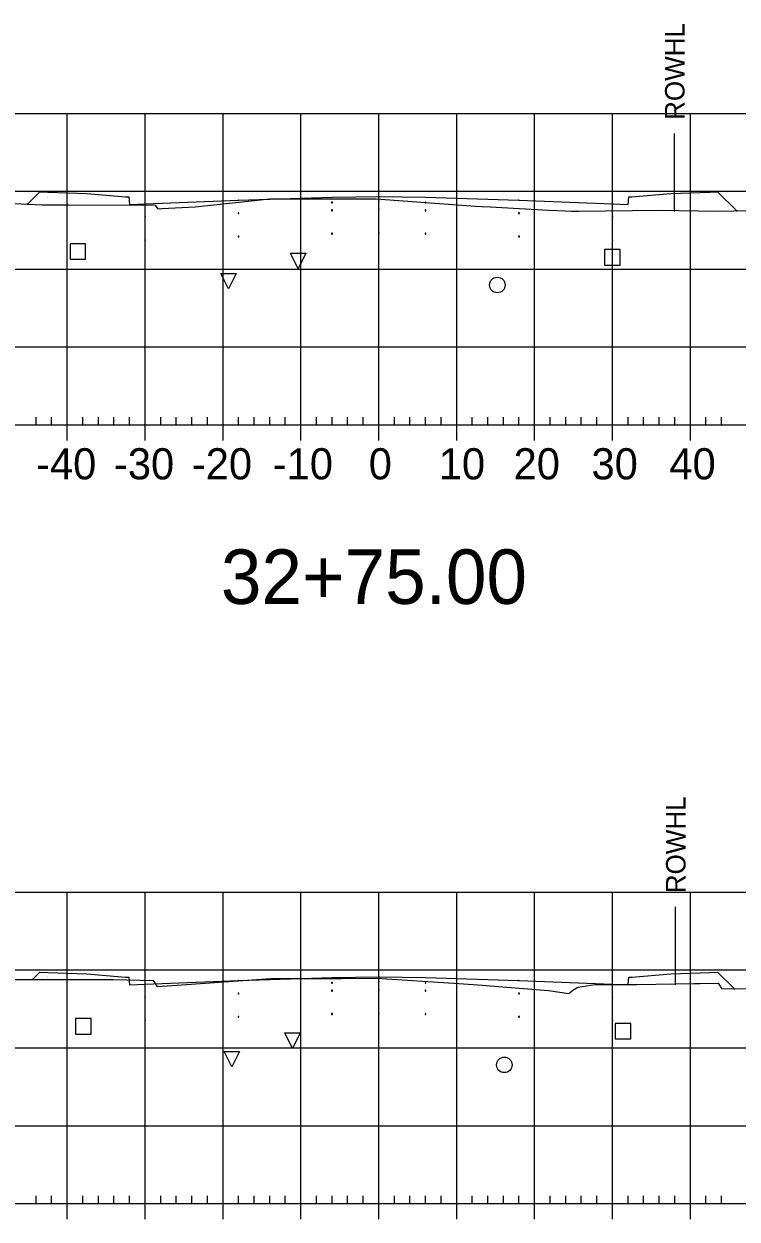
# Model space of a CAD drawing. Extents: x 708103 to 717568, y 374476 to 378707.
# Drawn here: x 710656.4 to 710748, y 377342.6 to 377496.1 of the extents above; entities that cross this region are included whole.
import ezdxf

# ---------------------------------------------------------------- set-up
doc = ezdxf.new("R2010")
doc.units = 0
for name, color, linetype in [('1', 7, 'Continuous'), ('10', 7, 'Continuous'), ('13', 7, 'Continuous'), ('14', 7, 'Continuous'), ('22', 7, 'Continuous'), ('4', 7, 'Continuous'), ('57', 7, 'Continuous'), ('Existing', 7, 'Continuous'), ('XS_Right_of_Way', 7, 'Continuous')]:
    doc.layers.add(name, color=color, linetype=linetype)

msp = doc.modelspace()

# ---------------------------------------------------------------- linework, layer by layer
for points in [[(710695.93, 377473.13), (710696.03, 377473.13), (710696.03, 377473.23), (710695.93, 377473.23)], [(710701.93, 377473.25), (710702.03, 377473.25), (710702.03, 377473.35), (710701.93, 377473.35)], [(710701.93, 377472.25), (710702.03, 377472.25), (710702.03, 377472.35), (710701.93, 377472.35)], [(710707.93, 377473.13), (710708.03, 377473.13), (710708.03, 377473.23), (710707.93, 377473.23)], [(710671.93, 377471.29), (710672.03, 377471.29), (710672.03, 377471.39), (710671.93, 377471.39)], [(710683.93, 377471.77), (710684.03, 377471.77), (710684.03, 377471.87), (710683.93, 377471.87)], [(710695.93, 377472.13), (710696.03, 377472.13), (710696.03, 377472.23), (710695.93, 377472.23)], [(710707.93, 377472.13), (710708.03, 377472.13), (710708.03, 377472.23), (710707.93, 377472.23)], [(710719.93, 377471.77), (710720.03, 377471.77), (710720.03, 377471.87), (710719.93, 377471.87)], [(710731.93, 377471.29), (710732.03, 377471.29), (710732.03, 377471.39), (710731.93, 377471.39)], [(710695.93, 377469.13), (710696.03, 377469.13), (710696.03, 377469.23), (710695.93, 377469.23)], [(710701.93, 377469.25), (710702.03, 377469.25), (710702.03, 377469.35), (710701.93, 377469.35)], [(710707.93, 377469.13), (710708.03, 377469.13), (710708.03, 377469.23), (710707.93, 377469.23)], [(710671.93, 377468.29), (710672.03, 377468.29), (710672.03, 377468.39), (710671.93, 377468.39)], [(710683.93, 377468.77), (710684.03, 377468.77), (710684.03, 377468.87), (710683.93, 377468.87)], [(710719.93, 377468.77), (710720.03, 377468.77), (710720.03, 377468.87), (710719.93, 377468.87)], [(710731.93, 377468.29), (710732.03, 377468.29), (710732.03, 377468.39), (710731.93, 377468.39)], [(710695.93, 377372.92), (710696.03, 377372.92), (710696.03, 377373.02), (710695.93, 377373.02)], [(710701.93, 377373.04), (710702.03, 377373.04), (710702.03, 377373.14), (710701.93, 377373.14)], [(710707.93, 377372.92), (710708.03, 377372.92), (710708.03, 377373.02), (710707.93, 377373.02)], [(710671.93, 377371.08), (710672.03, 377371.08), (710672.03, 377371.18), (710671.93, 377371.18)], [(710683.93, 377371.56), (710684.03, 377371.56), (710684.03, 377371.66), (710683.93, 377371.66)], [(710695.93, 377371.92), (710696.03, 377371.92), (710696.03, 377372.02), (710695.93, 377372.02)], [(710701.93, 377372.04), (710702.03, 377372.04), (710702.03, 377372.14), (710701.93, 377372.14)], [(710707.93, 377371.92), (710708.03, 377371.92), (710708.03, 377372.02), (710707.93, 377372.02)], [(710719.93, 377371.56), (710720.03, 377371.56), (710720.03, 377371.66), (710719.93, 377371.66)], [(710731.93, 377371.08), (710732.03, 377371.08), (710732.03, 377371.18), (710731.93, 377371.18)], [(710671.93, 377368.08), (710672.03, 377368.08), (710672.03, 377368.18), (710671.93, 377368.18)], [(710683.93, 377368.56), (710684.03, 377368.56), (710684.03, 377368.66), (710683.93, 377368.66)], [(710695.93, 377368.92), (710696.03, 377368.92), (710696.03, 377369.02), (710695.93, 377369.02)], [(710701.93, 377369.04), (710702.03, 377369.04), (710702.03, 377369.14), (710701.93, 377369.14)], [(710707.93, 377368.92), (710708.03, 377368.92), (710708.03, 377369.02), (710707.93, 377369.02)], [(710719.93, 377368.56), (710720.03, 377368.56), (710720.03, 377368.66), (710719.93, 377368.66)], [(710731.93, 377368.08), (710732.03, 377368.08), (710732.03, 377368.18), (710731.93, 377368.18)]]:
    msp.add_lwpolyline(points, close=True)
at = {"layer": '1'}
for points in [[(710691.63, 377464.66), (710690.63, 377466.66), (710692.63, 377466.66)], [(710682.69, 377462.08), (710681.69, 377464.08), (710683.69, 377464.08)], [(710690.9, 377364.54), (710689.9, 377366.54), (710691.9, 377366.54)], [(710683.11, 377362.17), (710682.11, 377364.17), (710684.11, 377364.17)]]:
    msp.add_lwpolyline(points, close=True, dxfattribs=at)
at = {"layer": '10'}
for points in [[(710662.34, 377465.89), (710664.34, 377465.89), (710664.34, 377467.89), (710662.34, 377467.89)], [(710663.06, 377366.39), (710665.06, 377366.39), (710665.06, 377368.39), (710663.06, 377368.39)]]:
    msp.add_lwpolyline(points, close=True, dxfattribs=at)
at = {"layer": '13'}
for centre in [(710717.2, 377462.59), (710718.1, 377362.44)]:
    msp.add_circle(centre, 1, dxfattribs=at)
at = {"layer": '14'}
for points in [[(710701.98, 377473.97), (710701.98, 377474.02), (710701.98, 377473.97), (710701.93, 377473.97), (710701.98, 377473.97), (710701.98, 377473.92), (710701.98, 377473.97), (710702.03, 377473.97)], [(710656.9, 377472.99), (710656.9, 377473.04), (710656.9, 377472.99), (710656.85, 377472.99), (710656.9, 377472.99), (710656.9, 377472.94), (710656.9, 377472.99), (710656.95, 377472.99)], [(710671.98, 377473.01), (710671.98, 377473.06), (710671.98, 377473.01), (710671.93, 377473.01), (710671.98, 377473.01), (710671.98, 377472.96), (710671.98, 377473.01), (710672.03, 377473.01)], [(710683.98, 377473.49), (710683.98, 377473.54), (710683.98, 377473.49), (710683.93, 377473.49), (710683.98, 377473.49), (710683.98, 377473.44), (710683.98, 377473.49), (710684.03, 377473.49)], [(710719.98, 377473.49), (710719.98, 377473.54), (710719.98, 377473.49), (710719.93, 377473.49), (710719.98, 377473.49), (710719.98, 377473.44), (710719.98, 377473.49), (710720.03, 377473.49)], [(710731.98, 377473.01), (710731.98, 377473.06), (710731.98, 377473.01), (710731.93, 377473.01), (710731.98, 377473.01), (710731.98, 377472.96), (710731.98, 377473.01), (710732.03, 377473.01)], [(710747.93, 377472.12), (710747.93, 377472.17), (710747.93, 377472.12), (710747.88, 377472.12), (710747.93, 377472.12), (710747.93, 377472.07), (710747.93, 377472.12), (710747.98, 377472.12)], [(710657.52, 377373.4), (710657.52, 377373.45), (710657.52, 377373.4), (710657.47, 377373.4), (710657.52, 377373.4), (710657.52, 377373.35), (710657.52, 377373.4), (710657.57, 377373.4)], [(710671.98, 377372.8), (710671.98, 377372.85), (710671.98, 377372.8), (710671.93, 377372.8), (710671.98, 377372.8), (710671.98, 377372.75), (710671.98, 377372.8), (710672.03, 377372.8)], [(710683.98, 377373.28), (710683.98, 377373.33), (710683.98, 377373.28), (710683.93, 377373.28), (710683.98, 377373.28), (710683.98, 377373.23), (710683.98, 377373.28), (710684.03, 377373.28)], [(710701.98, 377373.76), (710701.98, 377373.81), (710701.98, 377373.76), (710701.93, 377373.76), (710701.98, 377373.76), (710701.98, 377373.71), (710701.98, 377373.76), (710702.03, 377373.76)], [(710719.98, 377373.28), (710719.98, 377373.33), (710719.98, 377373.28), (710719.93, 377373.28), (710719.98, 377373.28), (710719.98, 377373.23), (710719.98, 377373.28), (710720.03, 377373.28)], [(710731.98, 377372.8), (710731.98, 377372.85), (710731.98, 377372.8), (710731.93, 377372.8), (710731.98, 377372.8), (710731.98, 377372.75), (710731.98, 377372.8), (710732.03, 377372.8)], [(710747.63, 377372.21), (710747.63, 377372.26), (710747.63, 377372.21), (710747.58, 377372.21), (710747.63, 377372.21), (710747.63, 377372.16), (710747.63, 377372.21), (710747.68, 377372.21)]]:
    msp.add_lwpolyline(points, dxfattribs=at)
at = {"layer": '22'}
for points in [[(710656.9, 377472.99), (710658.48, 377474.57), (710659.48, 377474.53), (710664.48, 377474.33), (710669.48, 377473.93), (710669.9, 377473.93), (710669.98, 377472.93), (710671.98, 377473.01), (710683.98, 377473.49), (710695.98, 377473.85), (710701.98, 377473.97), (710707.98, 377473.85), (710719.98, 377473.49), (710731.98, 377473.01), (710733.98, 377472.93), (710734.07, 377473.93), (710734.48, 377473.93), (710739.48, 377474.33), (710744.48, 377474.53), (710745.48, 377474.57), (710747.93, 377472.12)], [(710657.52, 377373.4), (710658.48, 377374.36), (710659.48, 377374.32), (710664.48, 377374.12), (710669.48, 377373.72), (710669.9, 377373.72), (710669.98, 377372.72), (710671.98, 377372.8), (710683.98, 377373.28), (710695.98, 377373.64), (710701.98, 377373.76), (710707.98, 377373.64), (710719.98, 377373.28), (710731.98, 377372.8), (710733.98, 377372.72), (710734.07, 377373.72), (710734.48, 377373.72), (710739.48, 377374.12), (710744.48, 377374.32), (710745.48, 377374.36), (710747.63, 377372.21)]]:
    msp.add_lwpolyline(points, dxfattribs=at)
at = {"layer": '4'}
for points in [[(710730.98, 377465.13), (710732.98, 377465.13), (710732.98, 377467.13), (710730.98, 377467.13)], [(710732.34, 377365.77), (710734.34, 377365.77), (710734.34, 377367.77), (710732.34, 377367.77)]]:
    msp.add_lwpolyline(points, close=True, dxfattribs=at)
at = {"layer": '57'}
for p, q in [((710601.98, 377484.63), (710801.98, 377484.63)), ((710661.98, 377444.63), (710661.98, 377484.63)), ((710671.98, 377444.63), (710671.98, 377484.63)), ((710681.98, 377444.63), (710681.98, 377484.63)), ((710691.98, 377444.63), (710691.98, 377484.63)), ((710701.98, 377444.63), (710701.98, 377484.63)), ((710711.98, 377444.63), (710711.98, 377484.63)), ((710721.98, 377444.63), (710721.98, 377484.63)), ((710731.98, 377444.63), (710731.98, 377484.63)), ((710741.98, 377444.63), (710741.98, 377484.63)), ((710601.98, 377474.63), (710801.98, 377474.63)), ((710601.98, 377464.63), (710801.98, 377464.63)), ((710601.98, 377454.63), (710801.98, 377454.63)), ((710657.98, 377444.63), (710657.98, 377445.63)), ((710659.98, 377444.63), (710659.98, 377445.63)), ((710663.98, 377444.63), (710663.98, 377445.63)), ((710665.98, 377444.63), (710665.98, 377445.63)), ((710667.98, 377444.63), (710667.98, 377445.63)), ((710669.98, 377444.63), (710669.98, 377445.63)), ((710673.98, 377444.63), (710673.98, 377445.63)), ((710675.98, 377444.63), (710675.98, 377445.63)), ((710677.98, 377444.63), (710677.98, 377445.63)), ((710679.98, 377444.63), (710679.98, 377445.63)), ((710683.98, 377444.63), (710683.98, 377445.63)), ((710685.98, 377444.63), (710685.98, 377445.63)), ((710687.98, 377444.63), (710687.98, 377445.63)), ((710689.98, 377444.63), (710689.98, 377445.63)), ((710693.98, 377444.63), (710693.98, 377445.63)), ((710695.98, 377444.63), (710695.98, 377445.63)), ((710697.98, 377444.63), (710697.98, 377445.63)), ((710699.98, 377444.63), (710699.98, 377445.63)), ((710703.98, 377444.63), (710703.98, 377445.63)), ((710705.98, 377444.63), (710705.98, 377445.63)), ((710707.98, 377444.63), (710707.98, 377445.63)), ((710709.98, 377444.63), (710709.98, 377445.63)), ((710713.98, 377444.63), (710713.98, 377445.63)), ((710715.98, 377444.63), (710715.98, 377445.63)), ((710717.98, 377444.63), (710717.98, 377445.63)), ((710719.98, 377444.63), (710719.98, 377445.63)), ((710723.98, 377444.63), (710723.98, 377445.63)), ((710725.98, 377444.63), (710725.98, 377445.63)), ((710727.98, 377444.63), (710727.98, 377445.63)), ((710729.98, 377444.63), (710729.98, 377445.63)), ((710733.98, 377444.63), (710733.98, 377445.63)), ((710735.98, 377444.63), (710735.98, 377445.63)), ((710737.98, 377444.63), (710737.98, 377445.63)), ((710739.98, 377444.63), (710739.98, 377445.63)), ((710743.98, 377444.63), (710743.98, 377445.63)), ((710745.98, 377444.63), (710745.98, 377445.63)), ((710601.98, 377444.63), (710801.98, 377444.63)), ((710601.98, 377444.63), (710801.98, 377444.63)), ((710661.98, 377442.63), (710661.98, 377444.63)), ((710671.98, 377442.63), (710671.98, 377444.63)), ((710681.98, 377442.63), (710681.98, 377444.63)), ((710691.98, 377442.63), (710691.98, 377444.63)), ((710701.98, 377442.63), (710701.98, 377444.63)), ((710711.98, 377442.63), (710711.98, 377444.63)), ((710721.98, 377442.63), (710721.98, 377444.63)), ((710731.98, 377442.63), (710731.98, 377444.63)), ((710741.98, 377442.63), (710741.98, 377444.63)), ((710601.98, 377384.63), (710801.98, 377384.63)), ((710661.98, 377344.63), (710661.98, 377384.63)), ((710671.98, 377344.63), (710671.98, 377384.63)), ((710681.98, 377344.63), (710681.98, 377384.63)), ((710691.98, 377344.63), (710691.98, 377384.63)), ((710701.98, 377344.63), (710701.98, 377384.63)), ((710711.98, 377344.63), (710711.98, 377384.63)), ((710721.98, 377344.63), (710721.98, 377384.63)), ((710731.98, 377344.63), (710731.98, 377384.63)), ((710741.98, 377344.63), (710741.98, 377384.63)), ((710601.98, 377374.63), (710801.98, 377374.63)), ((710601.98, 377364.63), (710801.98, 377364.63)), ((710601.98, 377354.63), (710801.98, 377354.63)), ((710657.98, 377344.63), (710657.98, 377345.63)), ((710659.98, 377344.63), (710659.98, 377345.63)), ((710663.98, 377344.63), (710663.98, 377345.63)), ((710665.98, 377344.63), (710665.98, 377345.63)), ((710667.98, 377344.63), (710667.98, 377345.63)), ((710669.98, 377344.63), (710669.98, 377345.63)), ((710673.98, 377344.63), (710673.98, 377345.63)), ((710675.98, 377344.63), (710675.98, 377345.63)), ((710677.98, 377344.63), (710677.98, 377345.63)), ((710679.98, 377344.63), (710679.98, 377345.63)), ((710683.98, 377344.63), (710683.98, 377345.63)), ((710685.98, 377344.63), (710685.98, 377345.63)), ((710687.98, 377344.63), (710687.98, 377345.63)), ((710689.98, 377344.63), (710689.98, 377345.63)), ((710693.98, 377344.63), (710693.98, 377345.63)), ((710695.98, 377344.63), (710695.98, 377345.63)), ((710697.98, 377344.63), (710697.98, 377345.63)), ((710699.98, 377344.63), (710699.98, 377345.63)), ((710703.98, 377344.63), (710703.98, 377345.63)), ((710705.98, 377344.63), (710705.98, 377345.63)), ((710707.98, 377344.63), (710707.98, 377345.63)), ((710709.98, 377344.63), (710709.98, 377345.63)), ((710713.98, 377344.63), (710713.98, 377345.63)), ((710715.98, 377344.63), (710715.98, 377345.63)), ((710717.98, 377344.63), (710717.98, 377345.63)), ((710719.98, 377344.63), (710719.98, 377345.63)), ((710723.98, 377344.63), (710723.98, 377345.63)), ((710725.98, 377344.63), (710725.98, 377345.63)), ((710727.98, 377344.63), (710727.98, 377345.63)), ((710729.98, 377344.63), (710729.98, 377345.63)), ((710733.98, 377344.63), (710733.98, 377345.63)), ((710735.98, 377344.63), (710735.98, 377345.63)), ((710737.98, 377344.63), (710737.98, 377345.63)), ((710739.98, 377344.63), (710739.98, 377345.63)), ((710743.98, 377344.63), (710743.98, 377345.63)), ((710745.98, 377344.63), (710745.98, 377345.63)), ((710601.98, 377344.63), (710801.98, 377344.63)), ((710601.98, 377344.63), (710801.98, 377344.63)), ((710661.98, 377342.63), (710661.98, 377344.63)), ((710671.98, 377342.63), (710671.98, 377344.63)), ((710681.98, 377342.63), (710681.98, 377344.63)), ((710691.98, 377342.63), (710691.98, 377344.63)), ((710701.98, 377342.63), (710701.98, 377344.63)), ((710711.98, 377342.63), (710711.98, 377344.63)), ((710721.98, 377342.63), (710721.98, 377344.63)), ((710731.98, 377342.63), (710731.98, 377344.63)), ((710741.98, 377342.63), (710741.98, 377344.63))]:
    msp.add_line(p, q, dxfattribs=at)
at = {"layer": 'Existing'}
for points in [[(710650.62, 377473.29), (710658.77, 377472.9), (710659.33, 377472.89), (710660.18, 377472.9), (710662.14, 377472.9), (710673.27, 377472.83), (710673.57, 377472.43), (710673.77, 377472.36), (710674.13, 377472.42), (710678.41, 377472.62), (710688, 377473.66), (710698.12, 377473.67), (710701.66, 377473.66), (710714.38, 377472.72), (710715.2, 377472.68), (710716.27, 377472.64), (710723.83, 377472.22), (710725.91, 377472.11), (710726.73, 377472.07), (710726.8, 377472.07), (710727.66, 377472.08), (710738.04, 377472.2), (710745.49, 377472.07), (710753.71, 377472.26)], [(710644.69, 377373.4), (710659.06, 377373.4), (710667.88, 377373.39), (710673, 377373.27), (710673.38, 377372.68), (710673.51, 377372.51), (710676.09, 377372.67), (710688.1, 377373.54), (710697.21, 377373.54), (710701.68, 377373.56), (710712.26, 377372.88), (710715.28, 377372.66), (710715.78, 377372.63), (710723.77, 377371.98), (710726.39, 377371.61), (710726.44, 377371.61), (710726.58, 377371.78), (710726.91, 377372.04), (710727.54, 377372.41), (710729.77, 377372.76), (710735.13, 377372.78), (710742.43, 377372.89), (710743.26, 377372.89), (710745.55, 377372.93), (710745.81, 377372.55), (710745.96, 377372.23), (710749.45, 377372.19)]]:
    msp.add_lwpolyline(points, dxfattribs=at)
at = {"layer": 'XS_Right_of_Way'}
for p, q in [((710739.91, 377482.03), (710739.91, 377472.03)), ((710740.04, 377382.72), (710740.04, 377372.72))]:
    msp.add_line(p, q, dxfattribs=at)

# ---------------------------------------------------------------- texts
at = {"layer": '1'}
msp.add_text('32+75.00', height=7, dxfattribs=at).set_placement((710681.71, 377421.63))
at = {"layer": '14'}
for p in [(710659.45, 377474.48), (710659.45, 377473.81), (710744.45, 377474.48), (710744.45, 377473.81), (710664.45, 377473.61), (710739.45, 377473.61), (710659.45, 377374.27), (710744.45, 377374.27), (710659.45, 377373.6), (710664.45, 377373.4), (710739.45, 377373.4), (710744.45, 377373.6)]:
    msp.add_text('+', height=0.1, dxfattribs=at).set_placement(p)
at = {"layer": '57'}
for s, p in [('-40', (710657.98, 377437.63)), ('-30', (710667.98, 377437.63)), ('-20', (710677.98, 377437.63)), ('-10', (710688.37, 377437.63)), ('0', (710700.69, 377437.63)), ('10', (710709.68, 377437.63)), ('20', (710719.29, 377437.63)), ('30', (710729.29, 377437.63)), ('40', (710739.29, 377437.63))]:
    msp.add_text(s, height=4, dxfattribs=at).set_placement(p)
at = {"layer": 'XS_Right_of_Way'}
for p in [(710741.23, 377483.79), (710741.36, 377384.48)]:
    msp.add_text('ROWHL', height=2.5, rotation=90, dxfattribs=at).set_placement(p)

doc.saveas('drawing.dxf')
